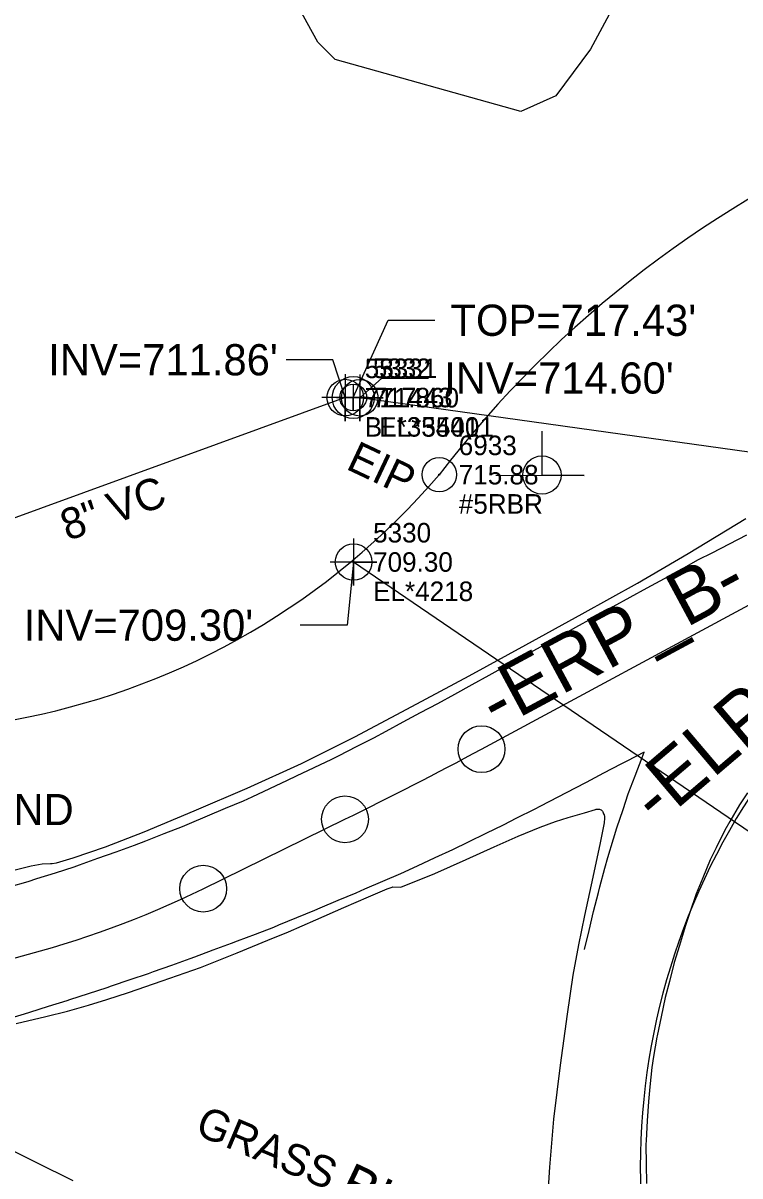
# Model space of a CAD drawing. Extents: x 1516784 to 1522736, y 634838 to 639369.
# Drawn here: x 1520037.3 to 1520129.2, y 638354.5 to 638502.1 of the extents above; entities that cross this region are included whole.
import ezdxf

# ---------------------------------------------------------------- set-up
doc = ezdxf.new("R2010")
doc.units = 0
for name, color, linetype in [('COGO Default Point Elevation', 7, 'Continuous'), ('COGO Default Point Number', 7, 'Continuous'), ('CTL Supplemental Horizontal and Vertical Text', 7, 'Continuous'), ('Exist Environmental Wetland Boundary Text', 7, 'Continuous'), ('Exist Horizontal Alignment Direction Label', 7, 'Continuous'), ('Exist Horizontal Alignment Point', 7, 'Continuous'), ('Exist Property Iron Pin CELL', 7, 'Continuous'), ('Exist Property Iron Pin Cogo Comment', 7, 'Continuous'), ('Exist Property Iron Pin Cogo Elevation', 7, 'Continuous'), ('Exist Property Iron Pin Cogo Number', 7, 'Continuous'), ('Exist Property Iron Pin Text', 7, 'Continuous'), ('Exist Right of Way Line', 7, 'Continuous'), ('Exist Structure Minor Pipes CMP 8 Inch Invert', 7, 'Continuous'), ('Exist Structure Minor Pipes RCP 18 Inch', 7, 'Continuous'), ('Exist Structure Minor Pipes RCP 18 Inch Cogo Comment', 7, 'Continuous'), ('Exist Structure Minor Pipes RCP 18 Inch Cogo Elevation', 7, 'Continuous'), ('Exist Structure Minor Pipes RCP 18 Inch Cogo Number', 7, 'Continuous'), ('Exist Structure Minor Pipes RCP 18 Inch Cogo Point CELL', 7, 'Continuous'), ('Exist Structure Minor Pipes RCP 18 Inch Invert', 7, 'Continuous'), ('Exist Structure Minor Pipes RCP 18 Inch Leader', 7, 'Continuous'), ('Exist Utilities Power Joint Use Telephone CELL', 7, 'Continuous'), ('Exist Utilities Sanitary Sewer Manhole CELL', 7, 'Continuous'), ('Exist Utilities Sanitary Sewer Manhole Cogo Elevation', 7, 'Continuous'), ('Exist Utilities Sanitary Sewer Manhole Cogo Number', 7, 'Continuous'), ('Exist Utilities Sanitary Sewer Manhole Leader', 7, 'Continuous'), ('Exist Utilities Sanitary Sewer Manhole Text', 7, 'Continuous'), ('Exist Utilities Sanitary Sewer UG Line', 7, 'Continuous'), ('Exist Utilities Sanitary Sewer UG Line Cogo Comment', 7, 'Continuous'), ('Exist Utilities Sanitary Sewer UG Line Cogo Elevation', 7, 'Continuous'), ('Exist Utilities Sanitary Sewer UG Line Cogo Number', 7, 'Continuous'), ('Exist Utilities Sanitary Sewer UG Line Cogo Point CELL', 7, 'Continuous'), ('Exist Utilities Sanitary Sewer UG Line Invert Elevation', 7, 'Continuous'), ('Exist Utilities Sanitary Sewer UG Line Leader', 7, 'Continuous'), ('Exist Utilities Sanitary Sewer UG Line Text', 7, 'Continuous'), ('Exist Vegetation Hedge Row', 7, 'Continuous'), ('Exist Vegetation Hedge Row Text', 7, 'Continuous')]:
    doc.layers.add(name, color=color, linetype=linetype)

msp = doc.modelspace()

# ---------------------------------------------------------------- linework, layer by layer
at = {"layer": 'COGO Default Point Elevation'}
for points in [[(1520130.06, 638436.54), (1520127.84, 638435.4), (1520125.61, 638434.26), (1520123.86, 638433.37), (1520121.68, 638432.17), (1520119.49, 638430.96), (1520117.3, 638429.76), (1520115.11, 638428.55), (1520112.92, 638427.35), (1520112.52, 638427.13), (1520110.33, 638425.92), (1520108.14, 638424.71), (1520105.95, 638423.5), (1520103.77, 638422.29), (1520103.61, 638422.2), (1520101.42, 638420.99), (1520099.24, 638419.79), (1520097.05, 638418.58), (1520094.86, 638417.37), (1520092.64, 638416.15), (1520090.44, 638414.96), (1520088.24, 638413.78), (1520086.03, 638412.59), (1520083.83, 638411.41), (1520082.26, 638410.56), (1520080.04, 638409.43), (1520077.81, 638408.29), (1520076.85, 638407.81), (1520074.6, 638406.74), (1520072.34, 638405.67), (1520071.18, 638405.12), (1520068.92, 638404.06), (1520066.65, 638403), (1520065.55, 638402.49), (1520063.25, 638401.52), (1520060.94, 638400.55), (1520058.64, 638399.59), (1520057.71, 638399.2), (1520055.38, 638398.28), (1520053.05, 638397.37), (1520051.58, 638396.79), (1520049.22, 638395.95), (1520046.87, 638395.11), (1520044.51, 638394.27), (1520043.85, 638394.03), (1520041.46, 638393.27), (1520039.08, 638392.52), (1520037.93, 638392.15), (1520035.52, 638391.46)], [(1520109.31, 638383.48), (1520109.89, 638385.91), (1520110.47, 638388.34), (1520111.07, 638390.76), (1520111.25, 638391.48), (1520111.92, 638393.89), (1520112.3, 638395.26), (1520113.03, 638397.65), (1520113.46, 638399.04), (1520114.24, 638401.41), (1520114.91, 638403.43), (1520115.8, 638405.73), (1520116.67, 638408.07), (1520116.93, 638408.77), (1520114.72, 638407.6), (1520113.96, 638407.2), (1520111.75, 638406.04), (1520109.53, 638404.88), (1520108.09, 638404.12), (1520105.87, 638402.98), (1520103.64, 638401.84), (1520102.83, 638401.42), (1520100.6, 638400.29), (1520098.87, 638399.42), (1520096.63, 638398.32), (1520094.39, 638397.22), (1520092.39, 638396.24), (1520090.12, 638395.2), (1520087.84, 638394.16), (1520085.7, 638393.18), (1520083.41, 638392.18), (1520081.12, 638391.18), (1520080, 638390.7), (1520077.7, 638389.73), (1520075.39, 638388.76), (1520074.71, 638388.48), (1520072.4, 638387.53), (1520070.09, 638386.58), (1520069.43, 638386.31), (1520067.1, 638385.41), (1520064.76, 638384.52), (1520064.02, 638384.24), (1520061.68, 638383.37), (1520059.33, 638382.5), (1520058.73, 638382.27), (1520056.37, 638381.44), (1520054.02, 638380.6), (1520053.39, 638380.37), (1520051.02, 638379.57), (1520048.65, 638378.77), (1520048.06, 638378.57), (1520045.68, 638377.79), (1520043.3, 638377.02), (1520042.93, 638376.9), (1520040.54, 638376.15), (1520038.16, 638375.4), (1520038.05, 638375.37), (1520035.66, 638374.63)], [(1520130.17, 638403.55), (1520129.17, 638402.01), (1520127.91, 638399.85), (1520127.27, 638398.74), (1520126.16, 638396.5), (1520125.4, 638394.97), (1520124.45, 638392.65), (1520123.61, 638390.59), (1520122.81, 638388.23), (1520122.19, 638386.4), (1520121.47, 638384), (1520120.8, 638381.8), (1520120.18, 638379.38), (1520119.65, 638377.31), (1520119.13, 638374.86), (1520118.62, 638372.41), (1520118.58, 638372.23), (1520118.16, 638369.77), (1520117.92, 638368.37), (1520117.67, 638365.89), (1520117.48, 638364.01), (1520117.34, 638361.52), (1520117.2, 638359.02), (1520117.17, 638358.48), (1520117.21, 638355.98), (1520117.24, 638353.49)]]:
    msp.add_lwpolyline(points, dxfattribs=at)
at = {"layer": 'COGO Default Point Number'}
for points in [[(1520035.15, 638393.37), (1520038.37, 638394.18), (1520039.77, 638394.43), (1520040.86, 638394.49), (1520041.07, 638394.5), (1520041.62, 638394.58), (1520043.78, 638395.2), (1520047.92, 638396.63), (1520052.88, 638398.56), (1520059.25, 638401.24), (1520066.05, 638404.15), (1520073.03, 638407.29), (1520079.86, 638410.72), (1520087.18, 638414.59), (1520094.51, 638418.55), (1520101.78, 638422.51), (1520109, 638426.45), (1520116.08, 638430.38), (1520122.57, 638434.21), (1520129.96, 638438.67)], [(1520036.44, 638373.98), (1520040.27, 638374.89), (1520043.05, 638375.59), (1520045.74, 638376.34), (1520048.09, 638377.06), (1520050.85, 638377.96), (1520055.18, 638379.44), (1520060.06, 638381.18), (1520064.78, 638383.03), (1520068.7, 638384.65), (1520071.34, 638385.73), (1520074.86, 638387.26), (1520078.46, 638388.86), (1520081.62, 638390.21), (1520084, 638391.23), (1520084.63, 638391.47), (1520084.75, 638391.5), (1520085.74, 638391.47), (1520090.13, 638393.21), (1520094.11, 638394.99), (1520097.72, 638396.63), (1520100.81, 638397.97), (1520103.62, 638399.14), (1520105.56, 638399.87), (1520107.2, 638400.38), (1520109.3, 638401), (1520110.69, 638401.42), (1520110.81, 638401.45), (1520110.93, 638401.46), (1520111.06, 638401.45), (1520111.2, 638401.43), (1520111.32, 638401.4), (1520111.43, 638401.35), (1520111.52, 638401.28), (1520111.59, 638401.2), (1520111.65, 638401.11), (1520111.75, 638400.86), (1520111.8, 638400.71), (1520111.84, 638400.52), (1520111.85, 638400.3), (1520111.8, 638399.7), (1520111.32, 638397.15), (1520110.38, 638392.73), (1520109.3, 638387.84), (1520108.51, 638384.07), (1520107.82, 638380.18), (1520107.06, 638375.21), (1520106.18, 638368.67), (1520105.31, 638361.72), (1520104.79, 638355.6), (1520104.44, 638349.57)], [(1520043.77, 638353.82), (1520039, 638356.2), (1520030.54, 638360.4), (1520025.76, 638362.72)]]:
    msp.add_lwpolyline(points, dxfattribs=at)
at = {"layer": 'Exist Environmental Wetland Boundary Text'}
for p, q in [((1520096.1, 638409.14), (1520141.69, 638433.71)), ((1520060.43, 638391.26), (1520078.6, 638400.15))]:
    msp.add_line(p, q, dxfattribs=at)
for centre, radius, start, end in [((1520203.45, 638355.63), 87, 130.41, 204.4836), ((1519858.88, 638849.29), 500, 296.0671, 298.322), ((1520005.51, 638503.55), 125, 249.4814, 296.0671)]:
    msp.add_arc(centre, radius, start, end, dxfattribs=at)
at = {"layer": 'Exist Horizontal Alignment Point'}
for centre in [(1520096.1, 638409.14), (1520078.6, 638400.15), (1520060.43, 638391.26)]:
    msp.add_circle(centre, 3, dxfattribs=at)
at = {"layer": 'Exist Property Iron Pin CELL'}
for radius in [2.2, 0.0707]:
    msp.add_circle((1520090.68, 638444.3), radius, dxfattribs=at)
at = {"layer": 'Exist Right of Way Line'}
for centre, radius, start, end in [((1520201.87, 638359.23), 140, 82.1191, 142.5845), ((1520019.06, 638505.64), 94.3, 243.5116, 319.4177)]:
    msp.add_arc(centre, radius, start, end, dxfattribs=at)
at = {"layer": 'Exist Structure Minor Pipes RCP 18 Inch'}
msp.add_line((1520156.41, 638380.82), (1520079.7, 638433.11), dxfattribs=at)
at = {"layer": 'Exist Structure Minor Pipes RCP 18 Inch Cogo Point CELL'}
msp.add_lwpolyline([(1520079.7, 638436.11), (1520079.7, 638430.11), (1520079.7, 638433.11), (1520082.7, 638433.11), (1520076.7, 638433.11)], dxfattribs=at)
msp.add_circle((1520079.7, 638433.11), 2.34, dxfattribs=at)
at = {"layer": 'Exist Structure Minor Pipes RCP 18 Inch Leader'}
msp.add_lwpolyline([(1520079.7, 638433.11), (1520078.87, 638425.02), (1520072.87, 638425.02)], dxfattribs=at)
at = {"layer": 'Exist Utilities Power Joint Use Telephone CELL'}
msp.add_line((1520103.85, 638444.24), (1520103.85, 638444.24), dxfattribs=at)
msp.add_lwpolyline([(1520097.92, 638444.24), (1520109.25, 638444.2), (1520103.85, 638444.22), (1520103.85, 638449.86)], dxfattribs=at)
msp.add_circle((1520103.85, 638444.25), 2.45, dxfattribs=at)
at = {"layer": 'Exist Utilities Sanitary Sewer Manhole CELL'}
msp.add_lwpolyline([(1520079.66, 638455.89), (1520079.66, 638452.47), (1520079.66, 638454.18), (1520081.37, 638454.18), (1520077.95, 638454.18)], dxfattribs=at)
for radius in [2.69, 1.71]:
    msp.add_circle((1520079.66, 638454.18), radius, dxfattribs=at)
at = {"layer": 'Exist Utilities Sanitary Sewer Manhole Leader'}
msp.add_lwpolyline([(1520079.66, 638454.18), (1520084.12, 638464.08), (1520090.12, 638464.08)], dxfattribs=at)
at = {"layer": 'Exist Utilities Sanitary Sewer UG Line'}
for p, q in [((1520078.63, 638454.17), (1519991.82, 638422.58)), ((1520311.11, 638421.92), (1520080.49, 638454.15))]:
    msp.add_line(p, q, dxfattribs=at)
at = {"layer": 'Exist Utilities Sanitary Sewer UG Line Cogo Point CELL'}
for points in [[(1520078.63, 638457.17), (1520078.63, 638451.17), (1520078.63, 638454.17), (1520081.63, 638454.17), (1520075.63, 638454.17)], [(1520080.49, 638457.15), (1520080.49, 638451.15), (1520080.49, 638454.15), (1520083.49, 638454.15), (1520077.49, 638454.15)]]:
    msp.add_lwpolyline(points, dxfattribs=at)
for centre in [(1520078.63, 638454.17), (1520080.49, 638454.15)]:
    msp.add_circle(centre, 2.34, dxfattribs=at)
at = {"layer": 'Exist Utilities Sanitary Sewer UG Line Leader'}
for points in [[(1520078.63, 638454.17), (1520077.05, 638459.02), (1520071.05, 638459.02)], [(1520080.49, 638454.15), (1520083.31, 638456.68), (1520089.31, 638456.68)]]:
    msp.add_lwpolyline(points, dxfattribs=at)
at = {"layer": 'Exist Vegetation Hedge Row'}
msp.add_lwpolyline([(1520117.55, 638512.73), (1520110.05, 638498.79), (1520105.62, 638492.84), (1520101.12, 638490.84), (1520077.34, 638497.47), (1520075.1, 638499.7), (1520072.58, 638504.25)], dxfattribs=at)

# ---------------------------------------------------------------- texts
at = {"layer": 'CTL Supplemental Horizontal and Vertical Text'}
msp.add_text('BL-6', height=5, rotation=334.5784, dxfattribs=at).set_placement((1520077.46, 638351.78))
at = {"layer": 'Exist Horizontal Alignment Direction Label'}
for s, rotation, p in [('-ERP_B-', 28.322, (1520098.06, 638411.58)), ('-ELP_B-', 40.41, (1520118.63, 638399.27))]:
    msp.add_text(s, height=7, rotation=rotation, dxfattribs=at).set_placement(p)
at = {"layer": 'Exist Property Iron Pin Cogo Comment'}
msp.add_text('#5RBR', height=2.5, dxfattribs=at).set_placement((1520093.18, 638439.3))
at = {"layer": 'Exist Property Iron Pin Cogo Elevation'}
msp.add_text('715.88', height=2.5, dxfattribs=at).set_placement((1520093.18, 638443.05))
at = {"layer": 'Exist Property Iron Pin Cogo Number'}
msp.add_text('6933', height=2.5, dxfattribs=at).set_placement((1520093.18, 638446.8))
at = {"layer": 'Exist Property Iron Pin Text'}
msp.add_text('EIP', height=4, rotation=334.7536, dxfattribs=at).set_placement((1520078.58, 638445.09))
at = {"layer": 'Exist Structure Minor Pipes CMP 8 Inch Invert'}
msp.add_text('FLUSH W/GROUND', height=4, dxfattribs=at).set_placement((1519994.5, 638399.4))
at = {"layer": 'Exist Structure Minor Pipes RCP 18 Inch Cogo Comment'}
msp.add_text('EL*4218', height=2.5, dxfattribs=at).set_placement((1520082.2, 638428.11))
at = {"layer": 'Exist Structure Minor Pipes RCP 18 Inch Cogo Elevation'}
msp.add_text('709.30', height=2.5, dxfattribs=at).set_placement((1520082.2, 638431.86))
at = {"layer": 'Exist Structure Minor Pipes RCP 18 Inch Cogo Number'}
msp.add_text('5330', height=2.5, dxfattribs=at).set_placement((1520082.2, 638435.61))
at = {"layer": 'Exist Structure Minor Pipes RCP 18 Inch Invert'}
msp.add_text("INV=709.30'", height=4, dxfattribs=at).set_placement((1520037.42, 638423.02))
at = {"layer": 'Exist Utilities Sanitary Sewer Manhole Cogo Elevation'}
msp.add_text('717.43', height=2.5, dxfattribs=at).set_placement((1520082.16, 638452.93))
at = {"layer": 'Exist Utilities Sanitary Sewer Manhole Cogo Number'}
msp.add_text('5332', height=2.5, dxfattribs=at).set_placement((1520082.16, 638456.68))
at = {"layer": 'Exist Utilities Sanitary Sewer Manhole Text'}
msp.add_text("TOP=717.43'", height=4, dxfattribs=at).set_placement((1520092.12, 638462.08))
at = {"layer": 'Exist Utilities Sanitary Sewer UG Line Cogo Comment'}
for s, p in [('BL*35401', (1520081.13, 638449.17)), ('EL*35401', (1520082.99, 638449.16))]:
    msp.add_text(s, height=2.5, dxfattribs=at).set_placement(p)
at = {"layer": 'Exist Utilities Sanitary Sewer UG Line Cogo Elevation'}
for s, p in [('711.86', (1520081.13, 638452.92)), ('714.60', (1520082.99, 638452.91))]:
    msp.add_text(s, height=2.5, dxfattribs=at).set_placement(p)
at = {"layer": 'Exist Utilities Sanitary Sewer UG Line Cogo Number'}
for s, p in [('5333', (1520081.13, 638456.67)), ('5331', (1520082.99, 638456.66))]:
    msp.add_text(s, height=2.5, dxfattribs=at).set_placement(p)
at = {"layer": 'Exist Utilities Sanitary Sewer UG Line Invert Elevation'}
for s, p in [("INV=711.86'", (1520040.57, 638457.02)), ("INV=714.60'", (1520091.31, 638454.68))]:
    msp.add_text(s, height=4, dxfattribs=at).set_placement(p)
at = {"layer": 'Exist Utilities Sanitary Sewer UG Line Text'}
msp.add_text('8" VC', height=4, rotation=19.9957, dxfattribs=at).set_placement((1520043.05, 638435.77))
at = {"layer": 'Exist Vegetation Hedge Row Text'}
msp.add_text('GRASS', height=4, rotation=337.1676, dxfattribs=at).set_placement((1520059.21, 638359.88))

doc.saveas('drawing.dxf')
